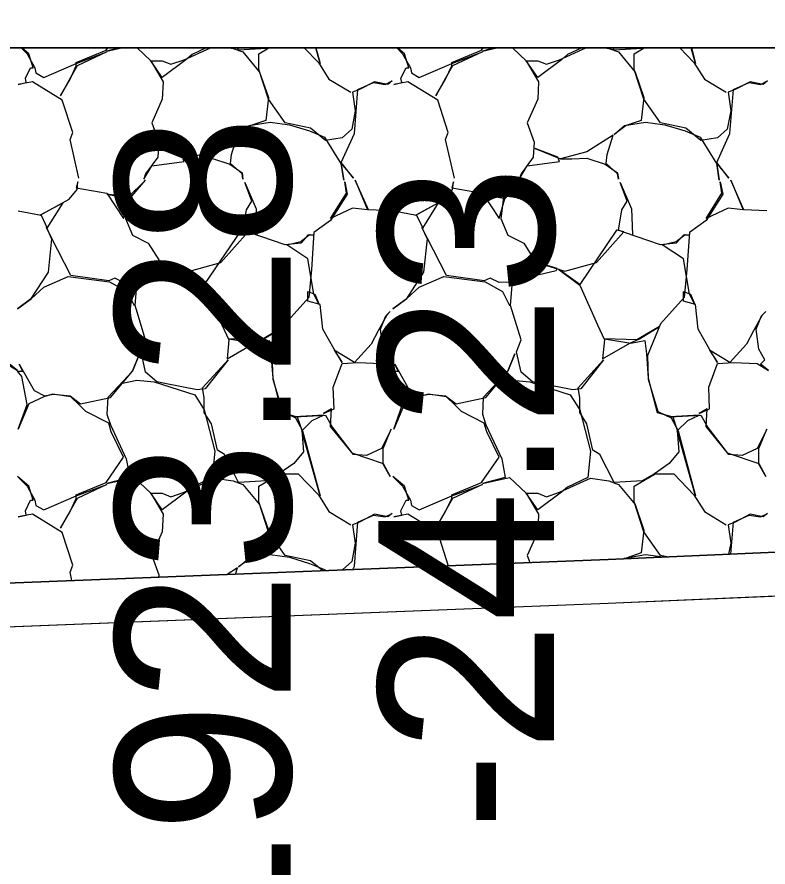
# Model space of a CAD drawing. Extents: x 1574 to 14903, y 7971 to 16537.
# Drawn here: x 4772.866 to 4777.146, y 11500.331 to 11505.176 of the extents above; entities that cross this region are included whole.
import ezdxf

# ---------------------------------------------------------------- set-up
doc = ezdxf.new("R2010")
doc.units = 0
for name, color, linetype in [('DESIGN - EARTHWORK - Shapes', 7, 'Continuous'), ('DESIGN - TRANSPORTATION - Proposed Layout Patterning', 7, 'Continuous'), ('DESIGN - TYPICAL - Finished Grade and Subgrade', 7, 'Continuous'), ('DESIGN - TYPICAL - Subgrade Tie Text', 7, 'Continuous'), ('SURVEY - GROUND - Bottom of Topsoil Layer', 7, 'Continuous'), ('SURVEY - GROUND - Top of Ground', 7, 'Continuous')]:
    doc.layers.add(name, color=color, linetype=linetype)

msp = doc.modelspace()

# ---------------------------------------------------------------- linework, layer by layer
at = {"layer": 'DESIGN - EARTHWORK - Shapes'}
msp.add_lwpolyline([(4787.7464, 11502.2881), (4800, 11502.2655), (4813.5039, 11502.2405), (4814.2135, 11502.2247), (4818.1285, 11505), (4766.8294, 11505), (4761.3854, 11502.278), (4772.5653, 11501.9398), (4776.2343, 11502.084), (4778.9681, 11502.2036), (4779.4189, 11502.1975), (4783.5033, 11502.2831), (4784.9881, 11502.2933), (4786.5306, 11502.1327)], close=True, dxfattribs=at)
msp.add_lwpolyline([(4800, 11502.2655), (4787.7464, 11502.2881), (4786.5306, 11502.1327), (4784.9881, 11502.2933), (4783.5033, 11502.2831), (4779.4189, 11502.1975), (4778.9681, 11502.2036), (4776.2343, 11502.084), (4772.5653, 11501.9398), (4761.3854, 11502.278), (4761.3854, 11502.028), (4772.5653, 11501.6898), (4776.2343, 11501.834), (4778.9681, 11501.9536), (4779.4189, 11501.9475), (4783.5033, 11502.0331), (4784.9881, 11502.0433), (4786.5306, 11501.8827), (4787.7464, 11502.0381), (4800, 11502.0155)], dxfattribs=at)
at = {"layer": 'DESIGN - TRANSPORTATION - Proposed Layout Patterning'}
msp.add_line((4818.1285, 11505), (4766.8294, 11505), dxfattribs=at)
for points in [[(4773.2182, 11504.2564), (4773.1682, 11504.4764), (4773.1832, 11504.5164), (4773.1232, 11504.7014), (4772.9532, 11504.8064), (4772.8732, 11504.7914), (4772.9182, 11504.8014), (4772.9132, 11504.8264), (4772.9432, 11504.8864), (4772.9582, 11504.8864), (4772.9332, 11504.9664), (4772.8935, 11505)], [(4772.8896, 11505), (4772.9232, 11504.9664), (4772.9682, 11504.8864), (4772.9732, 11504.8564), (4773.0182, 11504.8314), (4773.2032, 11504.9114), (4773.3782, 11504.9764), (4773.2082, 11504.8964), (4773.1682, 11504.8264), (4773.1132, 11504.7264), (4773.1682, 11504.8214), (4773.2032, 11504.8964), (4773.2032, 11504.9164), (4773.3732, 11504.9864), (4773.3825, 11505)], [(4773.4472, 11505), (4773.3782, 11504.9814), (4773.4605, 11505)], [(4773.5505, 11505), (4773.6282, 11504.9264), (4773.6982, 11504.8064), (4773.6932, 11504.7064), (4773.6332, 11504.5714), (4773.6732, 11504.4614), (4773.6682, 11504.3764), (4773.5982, 11504.2814), (4773.5882, 11504.2514), (4773.6332, 11504.3264), (4773.8182, 11504.3514), (4773.8082, 11504.3764), (4773.6782, 11504.4264), (4773.8232, 11504.3664), (4773.8882, 11504.3664), (4773.9732, 11504.3714), (4774.0782, 11504.3364), (4774.1482, 11504.2864), (4774.1532, 11504.2514), (4774.1482, 11504.2814), (4774.0832, 11504.3414), (4774.0882, 11504.3914), (4774.1232, 11504.5014), (4773.9732, 11504.4064), (4773.8232, 11504.3664)], [(4773.9439, 11505), (4773.8632, 11504.9614), (4773.8282, 11504.9314), (4773.6932, 11504.8314), (4773.6282, 11504.9264), (4773.6932, 11504.9264), (4773.7432, 11504.9064), (4773.8182, 11504.9314), (4773.9682, 11505)], [(4774.073, 11505), (4774.0982, 11504.9964), (4774.1532, 11504.9764), (4774.2482, 11504.8614), (4774.2982, 11504.7164), (4774.2832, 11504.5864), (4774.1982, 11504.5564), (4774.1282, 11504.5064), (4774.1882, 11504.5564), (4774.3082, 11504.5764), (4774.4182, 11504.5614), (4774.5332, 11504.5264), (4774.6182, 11504.4914), (4774.7132, 11504.3364), (4774.7282, 11504.2464), (4774.7132, 11504.3414), (4774.7832, 11504.2564), (4774.7132, 11504.3464), (4774.7882, 11504.5114), (4774.8082, 11504.7614), (4774.8982, 11504.8014), (4774.9632, 11504.7914), (4775.0032, 11504.8114), (4774.9782, 11504.7914), (4774.9032, 11504.8064), (4774.8182, 11504.7614), (4774.7782, 11504.7464), (4774.7932, 11504.6414), (4774.7732, 11504.5364), (4774.7182, 11504.4864), (4774.6232, 11504.4714), (4774.5382, 11504.5414), (4774.3932, 11504.5714), (4774.2982, 11504.7064), (4774.2432, 11504.8764), (4774.2432, 11504.9664), (4774.3008, 11505)], [(4774.2945, 11505), (4774.2882, 11504.9964), (4774.1282, 11504.9864), (4774.1214, 11505)], [(4774.5031, 11505), (4774.5832, 11504.9164), (4774.6432, 11504.8214), (4774.7682, 11504.7464)], [(4774.5692, 11505), (4774.5932, 11504.9114), (4774.568, 11505)], [(4775.3582, 11504.2564), (4775.3082, 11504.4764), (4775.3232, 11504.5164), (4775.2632, 11504.7014), (4775.0932, 11504.8064), (4775.0132, 11504.7914), (4775.0582, 11504.8014), (4775.0532, 11504.8264), (4775.0832, 11504.8864), (4775.0982, 11504.8864), (4775.0732, 11504.9664), (4775.0335, 11505)], [(4775.0296, 11505), (4775.0632, 11504.9664), (4775.1082, 11504.8864), (4775.1132, 11504.8564), (4775.1582, 11504.8314), (4775.3432, 11504.9114), (4775.5182, 11504.9764), (4775.3482, 11504.8964), (4775.3082, 11504.8264), (4775.2532, 11504.7264), (4775.3082, 11504.8214), (4775.3432, 11504.8964), (4775.3432, 11504.9164), (4775.5132, 11504.9864), (4775.5225, 11505)], [(4775.5872, 11505), (4775.5182, 11504.9814), (4775.6005, 11505)], [(4775.6905, 11505), (4775.7682, 11504.9264), (4775.8382, 11504.8064), (4775.8332, 11504.7064), (4775.7732, 11504.5714), (4775.8132, 11504.4614), (4775.8082, 11504.3764), (4775.7382, 11504.2814), (4775.7282, 11504.2514), (4775.7732, 11504.3264), (4775.9582, 11504.3514), (4775.9482, 11504.3764), (4775.8182, 11504.4264), (4775.9632, 11504.3664), (4776.0282, 11504.3664), (4776.1132, 11504.3714), (4776.2182, 11504.3364), (4776.2882, 11504.2864), (4776.2932, 11504.2514), (4776.2882, 11504.2814), (4776.2232, 11504.3414), (4776.2282, 11504.3914), (4776.2632, 11504.5014), (4776.1132, 11504.4064), (4775.9632, 11504.3664)], [(4776.0839, 11505), (4776.0032, 11504.9614), (4775.9682, 11504.9314), (4775.8332, 11504.8314), (4775.7682, 11504.9264), (4775.8332, 11504.9264), (4775.8832, 11504.9064), (4775.9582, 11504.9314), (4776.1082, 11505)], [(4776.213, 11505), (4776.2382, 11504.9964), (4776.2932, 11504.9764), (4776.3882, 11504.8614), (4776.4382, 11504.7164), (4776.4232, 11504.5864), (4776.3382, 11504.5564), (4776.2682, 11504.5064), (4776.3282, 11504.5564), (4776.4482, 11504.5764), (4776.5582, 11504.5614), (4776.6732, 11504.5264), (4776.7582, 11504.4914), (4776.8532, 11504.3364), (4776.8682, 11504.2464), (4776.8532, 11504.3414), (4776.9232, 11504.2564), (4776.8532, 11504.3464), (4776.9282, 11504.5114), (4776.9482, 11504.7614), (4777.0382, 11504.8014), (4777.1032, 11504.7914), (4777.1432, 11504.8114), (4777.1182, 11504.7914), (4777.0432, 11504.8064), (4776.9582, 11504.7614), (4776.9182, 11504.7464), (4776.9332, 11504.6414), (4776.9132, 11504.5364), (4776.8582, 11504.4864), (4776.7632, 11504.4714), (4776.6782, 11504.5414), (4776.5332, 11504.5714), (4776.4382, 11504.7064), (4776.3832, 11504.8764), (4776.3832, 11504.9664), (4776.4408, 11505)], [(4776.4345, 11505), (4776.4282, 11504.9964), (4776.2682, 11504.9864), (4776.2614, 11505)], [(4776.6431, 11505), (4776.7232, 11504.9164), (4776.7832, 11504.8214), (4776.9082, 11504.7464)], [(4776.7092, 11505), (4776.7332, 11504.9114), (4776.708, 11505)], [(4772.8732, 11504.0714), (4773.0032, 11504.0464), (4773.0382, 11503.9714), (4773.1282, 11504.1164), (4772.9982, 11504.0464), (4773.1632, 11504.1364), (4773.2082, 11504.1914), (4773.2132, 11504.2364), (4773.2032, 11504.2014), (4773.3782, 11504.1714), (4773.4732, 11504.0264), (4773.5082, 11504.1464), (4773.3782, 11504.1664), (4773.5082, 11504.1414), (4773.5982, 11504.2464), (4773.4982, 11504.1464), (4773.4832, 11504.0264), (4773.5232, 11503.9314), (4773.6132, 11503.8864), (4773.6732, 11503.7914), (4773.6232, 11503.6764), (4773.6932, 11503.7064), (4773.7982, 11503.7314), (4773.8032, 11503.7414), (4773.6582, 11503.7864), (4773.8482, 11503.7264), (4774.0282, 11503.7764), (4774.1832, 11503.9514), (4774.1432, 11503.9614), (4773.9332, 11503.6514), (4773.8132, 11503.7364), (4773.9332, 11503.6464), (4774.0332, 11503.4214), (4774.0732, 11503.3364), (4774.0632, 11503.2264), (4774.2182, 11503.3164), (4774.2732, 11503.3414), (4774.3882, 11503.4114), (4774.2582, 11503.3364), (4774.0732, 11503.3414), (4774.2232, 11503.3164), (4774.3032, 11503.3314), (4774.3132, 11503.2564), (4774.3232, 11503.1164), (4774.3732, 11502.9214), (4774.4632, 11502.8964), (4774.4882, 11502.8214), (4774.4982, 11502.6964), (4774.4432, 11502.6314), (4774.3582, 11502.5714), (4774.2882, 11502.5314), (4774.1282, 11502.5214), (4774.0482, 11502.6814), (4774.0082, 11502.7064), (4773.9732, 11502.8564), (4773.9332, 11502.9214), (4773.9332, 11503.0064), (4773.9232, 11503.0614), (4774.0682, 11503.2214), (4773.9382, 11503.0564), (4773.8932, 11503.0514), (4773.7082, 11503.0864), (4773.6632, 11503.0964), (4773.5982, 11503.1514), (4773.5732, 11503.2664), (4773.5982, 11503.3364), (4773.5382, 11503.5314), (4773.5482, 11503.6464), (4773.6282, 11503.6664), (4773.4732, 11503.6614), (4773.4232, 11503.6864), (4773.3882, 11503.6714), (4773.1732, 11503.7014), (4773.0632, 11503.9164), (4773.0332, 11503.9764), (4773.0632, 11503.9114), (4773.0432, 11503.7214), (4772.9432, 11503.5664), (4772.8682, 11503.5114), (4772.9482, 11503.5714), (4773.0182, 11503.6364), (4773.1582, 11503.6964), (4773.3932, 11503.6664), (4773.4932, 11503.6114), (4773.5332, 11503.5314)], [(4774.9982, 11504.0714), (4774.8682, 11504.0764), (4774.7932, 11504.2464), (4774.8632, 11504.0764), (4774.7782, 11504.0864), (4774.6532, 11504.0264), (4774.7432, 11504.1714), (4774.7332, 11504.2364), (4774.7482, 11504.1664), (4774.6532, 11504.0164), (4774.5582, 11503.9464), (4774.5432, 11503.7364), (4774.5282, 11503.5764), (4774.3932, 11503.4264), (4774.3182, 11503.2464), (4774.3232, 11503.1114), (4774.3782, 11502.9264), (4774.4532, 11502.8914), (4774.4932, 11502.8164), (4774.5932, 11502.4464), (4774.4882, 11502.8164), (4774.5482, 11502.8764), (4774.6132, 11502.9064), (4774.4482, 11502.8964), (4774.6232, 11502.9064), (4774.6632, 11502.8364), (4774.7732, 11502.6914), (4774.9532, 11502.6314), (4774.9932, 11502.5564), (4774.9532, 11502.6264), (4774.9532, 11502.7164), (4774.9982, 11502.8264), (4774.9432, 11502.7164), (4774.8582, 11502.6764), (4774.7832, 11502.6814), (4774.6532, 11502.8414), (4774.6582, 11502.9414), (4774.6132, 11502.9164), (4774.6732, 11502.9414), (4774.6682, 11503.0664), (4774.7182, 11503.2014), (4774.8082, 11503.2064), (4774.9432, 11503.2014), (4775.0082, 11503.1614), (4774.9632, 11503.1964), (4774.9882, 11503.2214), (4774.9532, 11503.2814), (4774.9382, 11503.3964), (4774.9682, 11503.4714), (4774.9932, 11503.4964), (4774.9732, 11503.4764), (4774.9232, 11503.3864), (4774.8832, 11503.3114), (4774.7882, 11503.2064), (4774.6732, 11503.2764), (4774.7182, 11503.2064), (4774.6732, 11503.2814), (4774.6082, 11503.3964), (4774.5932, 11503.5364), (4774.5232, 11503.5564), (4774.5232, 11503.6114), (4774.5632, 11503.5964), (4774.5882, 11503.5364), (4774.5582, 11503.5964), (4774.5232, 11503.7964), (4774.4032, 11503.8764), (4774.4832, 11503.8964), (4774.5332, 11503.9364), (4774.5582, 11503.9314), (4774.5232, 11503.9314), (4774.4832, 11503.8864), (4774.3932, 11503.8764), (4774.1882, 11503.9464), (4774.1532, 11503.9614), (4774.1732, 11504.0764), (4774.2032, 11504.1264), (4774.1632, 11504.2314), (4774.2282, 11504.0814), (4774.2332, 11503.9364)], [(4775.0132, 11504.0714), (4775.1432, 11504.0464), (4775.1782, 11503.9714), (4775.2682, 11504.1164), (4775.1382, 11504.0464), (4775.3032, 11504.1364), (4775.3482, 11504.1914), (4775.3532, 11504.2364), (4775.3432, 11504.2014), (4775.5182, 11504.1714), (4775.6132, 11504.0264), (4775.6482, 11504.1464), (4775.5182, 11504.1664), (4775.6482, 11504.1414), (4775.7382, 11504.2464), (4775.6382, 11504.1464), (4775.6232, 11504.0264), (4775.6632, 11503.9314), (4775.7532, 11503.8864), (4775.8132, 11503.7914), (4775.7632, 11503.6764), (4775.8332, 11503.7064), (4775.9382, 11503.7314), (4775.9432, 11503.7414), (4775.7982, 11503.7864), (4775.9882, 11503.7264), (4776.1682, 11503.7764), (4776.3232, 11503.9514), (4776.2832, 11503.9614), (4776.0732, 11503.6514), (4775.9532, 11503.7364), (4776.0732, 11503.6464), (4776.1732, 11503.4214), (4776.2132, 11503.3364), (4776.2032, 11503.2264), (4776.3582, 11503.3164), (4776.4132, 11503.3414), (4776.5282, 11503.4114), (4776.3982, 11503.3364), (4776.2132, 11503.3414), (4776.3632, 11503.3164), (4776.4432, 11503.3314), (4776.4532, 11503.2564), (4776.4632, 11503.1164), (4776.5132, 11502.9214), (4776.6032, 11502.8964), (4776.6282, 11502.8214), (4776.6382, 11502.6964), (4776.5832, 11502.6314), (4776.4982, 11502.5714), (4776.4282, 11502.5314), (4776.2682, 11502.5214), (4776.1882, 11502.6814), (4776.1482, 11502.7064), (4776.1132, 11502.8564), (4776.0732, 11502.9214), (4776.0732, 11503.0064), (4776.0632, 11503.0614), (4776.2082, 11503.2214), (4776.0782, 11503.0564), (4776.0332, 11503.0514), (4775.8482, 11503.0864), (4775.8032, 11503.0964), (4775.7382, 11503.1514), (4775.7132, 11503.2664), (4775.7382, 11503.3364), (4775.6782, 11503.5314), (4775.6882, 11503.6464), (4775.7682, 11503.6664), (4775.6132, 11503.6614), (4775.5632, 11503.6864), (4775.5282, 11503.6714), (4775.3132, 11503.7014), (4775.2032, 11503.9164), (4775.1732, 11503.9764), (4775.2032, 11503.9114), (4775.1832, 11503.7214), (4775.0832, 11503.5664), (4775.0082, 11503.5114), (4775.0882, 11503.5714), (4775.1582, 11503.6364), (4775.2982, 11503.6964), (4775.5332, 11503.6664), (4775.6332, 11503.6114), (4775.6732, 11503.5314)], [(4777.1382, 11504.0714), (4777.0082, 11504.0764), (4776.9332, 11504.2464), (4777.0032, 11504.0764), (4776.9182, 11504.0864), (4776.7932, 11504.0264), (4776.8832, 11504.1714), (4776.8732, 11504.2364), (4776.8882, 11504.1664), (4776.7932, 11504.0164), (4776.6982, 11503.9464), (4776.6832, 11503.7364), (4776.6682, 11503.5764), (4776.5332, 11503.4264), (4776.4582, 11503.2464), (4776.4632, 11503.1114), (4776.5182, 11502.9264), (4776.5932, 11502.8914), (4776.6332, 11502.8164), (4776.7332, 11502.4464), (4776.6282, 11502.8164), (4776.6882, 11502.8764), (4776.7532, 11502.9064), (4776.5882, 11502.8964), (4776.7632, 11502.9064), (4776.8032, 11502.8364), (4776.9132, 11502.6914), (4777.0932, 11502.6314), (4777.1332, 11502.5564), (4777.0932, 11502.6264), (4777.0932, 11502.7164), (4777.1382, 11502.8264), (4777.0832, 11502.7164), (4776.9982, 11502.6764), (4776.9232, 11502.6814), (4776.7932, 11502.8414), (4776.7982, 11502.9414), (4776.7532, 11502.9164), (4776.8132, 11502.9414), (4776.8082, 11503.0664), (4776.8582, 11503.2014), (4776.9482, 11503.2064), (4777.0832, 11503.2014), (4777.1482, 11503.1614), (4777.1032, 11503.1964), (4777.1282, 11503.2214), (4777.0932, 11503.2814), (4777.0782, 11503.3964), (4777.1082, 11503.4714), (4777.1332, 11503.4964), (4777.1132, 11503.4764), (4777.0632, 11503.3864), (4777.0232, 11503.3114), (4776.9282, 11503.2064), (4776.8132, 11503.2764), (4776.8582, 11503.2064), (4776.8132, 11503.2814), (4776.7482, 11503.3964), (4776.7332, 11503.5364), (4776.6632, 11503.5564), (4776.6632, 11503.6114), (4776.7032, 11503.5964), (4776.7282, 11503.5364), (4776.6982, 11503.5964), (4776.6632, 11503.7964), (4776.5432, 11503.8764), (4776.6232, 11503.8964), (4776.6732, 11503.9364), (4776.6982, 11503.9314), (4776.6632, 11503.9314), (4776.6232, 11503.8864), (4776.5332, 11503.8764), (4776.3282, 11503.9464), (4776.2932, 11503.9614), (4776.3132, 11504.0764), (4776.3432, 11504.1264), (4776.3032, 11504.2314), (4776.3682, 11504.0814), (4776.3732, 11503.9364)], [(4773.179, 11501.9639), (4773.1682, 11502.0114), (4773.1832, 11502.0514), (4773.1232, 11502.2364), (4772.9532, 11502.3414), (4772.8732, 11502.3264), (4772.9182, 11502.3364), (4772.9132, 11502.3614), (4772.9432, 11502.4214), (4772.9582, 11502.4214), (4772.9332, 11502.5014), (4772.8682, 11502.5564), (4772.9232, 11502.5014), (4772.9682, 11502.4214), (4772.9732, 11502.3914), (4773.0182, 11502.3664), (4773.2032, 11502.4464), (4773.3782, 11502.5114), (4773.2082, 11502.4314), (4773.1682, 11502.3614), (4773.1132, 11502.2614), (4773.1682, 11502.3564), (4773.2032, 11502.4314), (4773.2032, 11502.4514), (4773.3732, 11502.5214), (4773.4732, 11502.6664), (4773.4032, 11502.8114), (4773.3882, 11502.8614), (4773.2582, 11502.9264), (4773.2182, 11502.9664), (4773.1732, 11503.0114), (4773.0682, 11503.0264), (4773.0182, 11503.0114), (4772.9332, 11502.9714), (4772.8732, 11502.8264), (4772.9232, 11502.9664), (4772.8932, 11503.1264), (4772.8682, 11503.1564), (4772.8982, 11503.1564), (4772.8782, 11503.1964), (4772.9632, 11503.0464), (4773.0232, 11503.0164), (4773.0732, 11503.0264), (4773.1682, 11503.0164), (4773.2282, 11502.9714), (4773.3982, 11503.0064), (4773.5232, 11503.1564), (4773.5632, 11503.2564), (4773.5232, 11503.1564), (4773.4432, 11503.0714), (4773.3832, 11503.0064), (4773.3782, 11502.9114), (4773.3982, 11502.8514), (4773.4882, 11502.6564), (4773.5082, 11502.5514), (4773.3782, 11502.5164), (4773.5332, 11502.5514), (4773.6282, 11502.4614), (4773.6982, 11502.3414), (4773.6932, 11502.2414), (4773.6332, 11502.1064), (4773.6732, 11501.9964), (4773.6724, 11501.9833)], [(4775.322, 11502.0482), (4775.3232, 11502.0514), (4775.2632, 11502.2364), (4775.0932, 11502.3414), (4775.0132, 11502.3264), (4775.0582, 11502.3364), (4775.0532, 11502.3614), (4775.0832, 11502.4214), (4775.0982, 11502.4214), (4775.0732, 11502.5014), (4775.0082, 11502.5564), (4775.0632, 11502.5014), (4775.1082, 11502.4214), (4775.1132, 11502.3914), (4775.1582, 11502.3664), (4775.3432, 11502.4464), (4775.5182, 11502.5114), (4775.3482, 11502.4314), (4775.3082, 11502.3614), (4775.2532, 11502.2614), (4775.3082, 11502.3564), (4775.3432, 11502.4314), (4775.3432, 11502.4514), (4775.5132, 11502.5214), (4775.6132, 11502.6664), (4775.5432, 11502.8114), (4775.5282, 11502.8614), (4775.3982, 11502.9264), (4775.3582, 11502.9664), (4775.3132, 11503.0114), (4775.2082, 11503.0264), (4775.1582, 11503.0114), (4775.0732, 11502.9714), (4775.0132, 11502.8264), (4775.0632, 11502.9664), (4775.0332, 11503.1264), (4775.0082, 11503.1564), (4775.0382, 11503.1564), (4775.0182, 11503.1964), (4775.1032, 11503.0464), (4775.1632, 11503.0164), (4775.2132, 11503.0264), (4775.3082, 11503.0164), (4775.3682, 11502.9714), (4775.5382, 11503.0064), (4775.6632, 11503.1564), (4775.7032, 11503.2564), (4775.6632, 11503.1564), (4775.5832, 11503.0714), (4775.5232, 11503.0064), (4775.5182, 11502.9114), (4775.5382, 11502.8514), (4775.6282, 11502.6564), (4775.6482, 11502.5514), (4775.5182, 11502.5164), (4775.6732, 11502.5514), (4775.7682, 11502.4614), (4775.8382, 11502.3414), (4775.8332, 11502.2414), (4775.7732, 11502.1064), (4775.7877, 11502.0665)], [(4772.8032, 11503.2014), (4772.8682, 11503.1614), (4772.8232, 11503.1964)], [(4773.4582, 11503.0864), (4773.5482, 11503.1064), (4773.6482, 11503.0964), (4773.8782, 11503.0214), (4773.9332, 11502.9364), (4773.9932, 11502.7014), (4773.9782, 11502.5514), (4773.8632, 11502.4964), (4773.8282, 11502.4664), (4773.6932, 11502.3664), (4773.6282, 11502.4614), (4773.6932, 11502.4614), (4773.7432, 11502.4414), (4773.8182, 11502.4664), (4773.9932, 11502.5464), (4774.0982, 11502.5314), (4774.1532, 11502.5114), (4774.2482, 11502.3964), (4774.2982, 11502.2514), (4774.2832, 11502.1214), (4774.1982, 11502.0914), (4774.1282, 11502.0414), (4774.1882, 11502.0914), (4774.3082, 11502.1114), (4774.4182, 11502.0964), (4774.5332, 11502.0614), (4774.6182, 11502.0264), (4774.6217, 11502.0206)], [(4775.5982, 11503.0864), (4775.6882, 11503.1064), (4775.7882, 11503.0964), (4776.0182, 11503.0214), (4776.0732, 11502.9364), (4776.1332, 11502.7014), (4776.1182, 11502.5514), (4776.0032, 11502.4964), (4775.9682, 11502.4664), (4775.8332, 11502.3664), (4775.7682, 11502.4614), (4775.8332, 11502.4614), (4775.8832, 11502.4414), (4775.9582, 11502.4664), (4776.1332, 11502.5464), (4776.2382, 11502.5314), (4776.2932, 11502.5114), (4776.3882, 11502.3964), (4776.4382, 11502.2514), (4776.4232, 11502.1214), (4776.3382, 11502.0914), (4776.3339, 11502.0884)], [(4774.6066, 11502.02), (4774.5382, 11502.0764), (4774.3932, 11502.1064), (4774.2982, 11502.2414), (4774.2432, 11502.4114), (4774.2432, 11502.5014), (4774.3632, 11502.5714), (4774.4682, 11502.5714), (4774.5832, 11502.4514), (4774.6432, 11502.3564), (4774.7682, 11502.2814)], [(4776.5703, 11502.0987), (4776.5332, 11502.1064), (4776.4382, 11502.2414), (4776.3832, 11502.4114), (4776.3832, 11502.5014), (4776.5032, 11502.5714), (4776.6082, 11502.5714), (4776.7232, 11502.4514), (4776.7832, 11502.3564), (4776.9082, 11502.2814)], [(4774.7793, 11502.0268), (4774.7882, 11502.0464), (4774.8082, 11502.2964), (4774.8982, 11502.3364), (4774.9632, 11502.3264), (4775.0032, 11502.3464), (4774.9782, 11502.3264), (4774.9032, 11502.3414), (4774.8182, 11502.2964), (4774.7782, 11502.2814), (4774.7932, 11502.1764), (4774.7732, 11502.0714), (4774.7216, 11502.0246)], [(4776.9336, 11502.1146), (4776.9482, 11502.2964), (4777.0382, 11502.3364), (4777.1032, 11502.3264), (4777.1432, 11502.3464), (4777.1182, 11502.3264), (4777.0432, 11502.3414), (4776.9582, 11502.2964), (4776.9182, 11502.2814), (4776.9332, 11502.1764), (4776.9213, 11502.1141)], [(4776.324, 11502.0879), (4776.3282, 11502.0914), (4776.4482, 11502.1114), (4776.5483, 11502.0978)], [(4774.1118, 11502.0006), (4774.1232, 11502.0364), (4774.0636, 11501.9987)]]:
    msp.add_lwpolyline(points, dxfattribs=at)
at = {"layer": 'DESIGN - TYPICAL - Finished Grade and Subgrade'}
msp.add_line((4766.8294, 11505), (4818.1285, 11505), dxfattribs=at)
at = {"layer": 'SURVEY - GROUND - Bottom of Topsoil Layer'}
for p, q in [((4776.2343, 11501.834), (4778.9681, 11501.9536)), ((4772.5653, 11501.6898), (4776.2343, 11501.834))]:
    msp.add_line(p, q, dxfattribs=at)
at = {"layer": 'SURVEY - GROUND - Top of Ground'}
msp.add_lwpolyline([(4760.4762, 11502.3314), (4761.2259, 11502.2828), (4772.5653, 11501.9398), (4776.2343, 11502.084), (4778.9681, 11502.2036), (4779.4189, 11502.1975), (4783.5033, 11502.2831), (4784.9881, 11502.2933), (4786.5306, 11502.1327), (4787.7464, 11502.2881), (4800, 11502.2655), (4813.5039, 11502.2405), (4814.2135, 11502.2247), (4819.7045, 11506.1172), (4820.2167, 11506.4727), (4821.1219, 11506.9469), (4825.6996, 11508.7824), (4827.8942, 11509.0872), (4828.7573, 11509.1452), (4829.6726, 11509.1656)], dxfattribs=at)

# ---------------------------------------------------------------- texts
at = {"layer": 'DESIGN - TYPICAL - Subgrade Tie Text'}
for s, p in [('EL.1923.28', (4774.4254, 11497.774)), ('OFFSET -24.23', (4775.9254, 11494.8933))]:
    msp.add_text(s, height=1, rotation=90, dxfattribs=at).set_placement(p)

doc.saveas('drawing.dxf')
